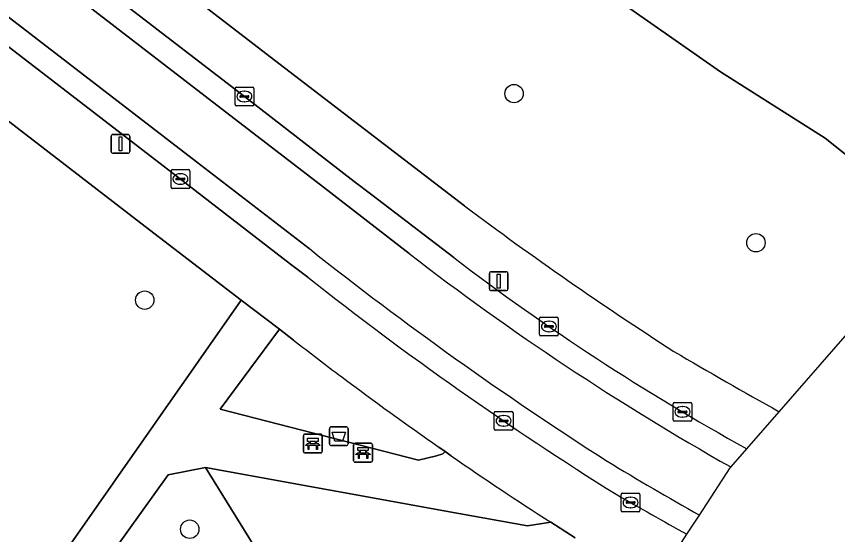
# Model space of a CAD drawing. Extents: x 161928 to 163071, y 386474 to 387428.
# Drawn here: x 162476.46 to 162520.14, y 386651.9 to 386679.45 of the extents above; entities that cross this region are included whole.
import ezdxf

# ---------------------------------------------------------------- set-up
doc = ezdxf.new("R2010")
doc.units = 0
for name, color, linetype in [('IMGEO_Afvalbak', 7, 'Continuous'), ('IMGEO_Bank', 7, 'Continuous'), ('IMGEO_Boom', 7, 'Continuous'), ('IMGEO_Groenvoorziening', 7, 'Continuous'), ('IMGEO_Kolk', 7, 'Continuous'), ('IMGEO_Lichtmast', 7, 'Continuous'), ('IMGEO_Meer_plas_ven_vijver', 7, 'Continuous'), ('IMGEO_Rijbaan_lokaal_gesloten', 7, 'Continuous'), ('IMGEO_Rijbaan_lokaal_open', 7, 'Continuous'), ('IMGEO_Voetpad_halfverhard', 7, 'Continuous'), ('IMGEO_Voetpad_open', 7, 'Continuous')]:
    doc.layers.add(name, color=color, linetype=linetype)

msp = doc.modelspace()

# ---------------------------------------------------------------- linework, layer by layer
at = {"layer": 'IMGEO_Afvalbak'}
for p, q in [((162493.214, 386657.632), (162494.004, 386657.632)), ((162494.004, 386657.632), (162493.214, 386657.632)), ((162493.114, 386656.732), (162493.114, 386657.532)), ((162493.114, 386657.532), (162493.114, 386656.732)), ((162494.104, 386657.532), (162494.104, 386656.732)), ((162494.104, 386656.732), (162494.104, 386657.532)), ((162494.004, 386656.632), (162493.214, 386656.632)), ((162493.214, 386656.632), (162494.004, 386656.632))]:
    msp.add_line(p, q, dxfattribs=at)
msp.add_lwpolyline([(162493.257, 386657.346), (162493.961, 386657.346), (162493.812, 386656.876), (162493.406, 386656.876), (162493.257, 386657.346)], dxfattribs=at)
for centre, start, end in [((162493.214, 386657.532), 90, 180), ((162493.214, 386657.532), 90, 180), ((162494.004, 386657.532), 0, 90), ((162494.004, 386657.532), 360, 90), ((162493.214, 386656.732), 180, 270), ((162493.214, 386656.732), 180, 270), ((162494.004, 386656.732), 270, 0), ((162494.004, 386656.732), 270, 0)]:
    msp.add_arc(centre, 0.1, start, end, dxfattribs=at)
at = {"layer": 'IMGEO_Bank'}
for p, q in [((162491.726, 386656.315), (162491.726, 386657.156)), ((162491.726, 386657.156), (162491.726, 386656.315)), ((162491.801, 386657.24), (162492.642, 386657.24)), ((162492.642, 386657.24), (162491.801, 386657.24)), ((162492.726, 386657.165), (162492.726, 386656.324)), ((162492.726, 386656.324), (162492.726, 386657.165)), ((162492.035, 386656.746), (162492.035, 386656.852)), ((162492.079, 386656.852), (162492.079, 386656.746)), ((162492.367, 386656.858), (162492.085, 386656.858)), ((162492.085, 386656.74), (162492.367, 386656.74)), ((162492.373, 386656.746), (162492.373, 386656.852)), ((162492.417, 386656.852), (162492.417, 386656.746)), ((162494.398, 386655.83), (162494.398, 386656.671)), ((162494.398, 386656.671), (162494.398, 386655.83)), ((162494.473, 386656.755), (162495.314, 386656.755)), ((162495.314, 386656.755), (162494.473, 386656.755)), ((162495.398, 386656.68), (162495.398, 386655.839)), ((162495.398, 386655.839), (162495.398, 386656.68)), ((162492.651, 386656.24), (162491.81, 386656.24)), ((162491.81, 386656.24), (162492.651, 386656.24)), ((162492.423, 386656.638), (162492.03, 386656.638)), ((162494.707, 386656.261), (162494.707, 386656.367)), ((162494.751, 386656.367), (162494.751, 386656.261)), ((162495.039, 386656.373), (162494.757, 386656.373)), ((162494.757, 386656.255), (162495.039, 386656.255)), ((162495.045, 386656.261), (162495.045, 386656.367)), ((162495.089, 386656.367), (162495.089, 386656.261)), ((162495.095, 386656.153), (162494.702, 386656.153)), ((162495.323, 386655.755), (162494.482, 386655.755)), ((162494.482, 386655.755), (162495.323, 386655.755))]:
    msp.add_line(p, q, dxfattribs=at)
for points in [[(162491.973, 386656.638), (162491.831, 386656.638), (162491.943, 386656.74), (162492.029, 386656.74)], [(162492.029, 386656.858), (162491.943, 386656.858), (162491.943, 386657.019), (162492.506, 386657.019), (162492.506, 386656.858), (162492.423, 386656.858)], [(162492.423, 386656.74), (162492.506, 386656.74), (162492.618, 386656.638), (162492.479, 386656.638)], [(162492.023, 386656.631), (162492.023, 386656.424), (162491.98, 386656.424), (162491.98, 386656.631)], [(162492.473, 386656.631), (162492.473, 386656.424), (162492.429, 386656.424), (162492.429, 386656.631)], [(162494.645, 386656.153), (162494.503, 386656.153), (162494.615, 386656.255), (162494.701, 386656.255)], [(162494.701, 386656.373), (162494.615, 386656.373), (162494.615, 386656.534), (162495.178, 386656.534), (162495.178, 386656.373), (162495.095, 386656.373)], [(162495.095, 386656.255), (162495.178, 386656.255), (162495.29, 386656.153), (162495.151, 386656.153)], [(162494.695, 386656.146), (162494.695, 386655.939), (162494.652, 386655.939), (162494.652, 386656.146)], [(162495.145, 386656.146), (162495.145, 386655.939), (162495.101, 386655.939), (162495.101, 386656.146)]]:
    msp.add_lwpolyline(points, dxfattribs=at)
for centre, radius, start, end in [((162491.804, 386657.162), 0.0779, 92.4484, 184.2845), ((162491.804, 386657.162), 0.0779, 92.4484, 184.2845), ((162492.648, 386657.162), 0.0779, 2.4484, 94.2845), ((162492.648, 386657.162), 0.0779, 2.4484, 94.2845), ((162492.028, 386656.851), 0.00671, 2.8957, 87.1043), ((162492.028, 386656.747), 0.00671, 272.8957, 357.1043), ((162492.085, 386656.851), 0.00671, 92.8957, 177.1043), ((162492.085, 386656.747), 0.00671, 182.8957, 267.1043), ((162492.367, 386656.851), 0.00671, 2.8957, 87.1043), ((162492.367, 386656.747), 0.00671, 272.8957, 357.1043), ((162492.424, 386656.851), 0.00671, 92.8957, 177.1043), ((162492.424, 386656.747), 0.00671, 182.8957, 267.1043), ((162494.476, 386656.677), 0.0779, 92.4484, 184.2845), ((162494.476, 386656.677), 0.0779, 92.4484, 184.2845), ((162495.32, 386656.677), 0.0779, 2.4484, 94.2845), ((162495.32, 386656.677), 0.0779, 2.4484, 94.2845), ((162491.804, 386656.318), 0.0779, 182.4484, 274.2845), ((162491.804, 386656.318), 0.0779, 182.4484, 274.2845), ((162491.973, 386656.631), 0.00671, 2.8957, 87.1043), ((162492.03, 386656.631), 0.00671, 92.8957, 177.1043), ((162492.422, 386656.631), 0.00671, 2.8957, 87.1043), ((162492.479, 386656.631), 0.00671, 92.8957, 177.1043), ((162492.648, 386656.318), 0.0779, 272.4484, 4.2845), ((162492.648, 386656.318), 0.0779, 272.4484, 4.2845), ((162494.7, 386656.366), 0.00671, 2.8957, 87.1043), ((162494.7, 386656.262), 0.00671, 272.8957, 357.1043), ((162494.757, 386656.366), 0.00671, 92.8957, 177.1043), ((162494.757, 386656.262), 0.00671, 182.8957, 267.1043), ((162495.039, 386656.366), 0.00671, 2.8957, 87.1043), ((162495.039, 386656.262), 0.00671, 272.8957, 357.1043), ((162495.096, 386656.366), 0.00671, 92.8957, 177.1043), ((162495.096, 386656.262), 0.00671, 182.8957, 267.1043), ((162494.476, 386655.833), 0.0779, 182.4484, 274.2845), ((162494.476, 386655.833), 0.0779, 182.4484, 274.2845), ((162494.645, 386656.146), 0.00671, 2.8957, 87.1043), ((162494.702, 386656.146), 0.00671, 92.8957, 177.1043), ((162495.094, 386656.146), 0.00671, 2.8957, 87.1043), ((162495.151, 386656.146), 0.00671, 92.8957, 177.1043), ((162495.32, 386655.833), 0.0779, 272.4484, 4.2845), ((162495.32, 386655.833), 0.0779, 272.4484, 4.2845)]:
    msp.add_arc(centre, radius, start, end, dxfattribs=at)
at = {"layer": 'IMGEO_Boom'}
for centre in [(162502.931, 386675.344), (162515.794, 386667.416), (162483.289, 386664.365), (162485.683, 386652.188)]:
    msp.add_circle(centre, 0.489, dxfattribs=at)
at = {"layer": 'IMGEO_Groenvoorziening'}
for points in [[(162525.627, 386668.286), (162525.473, 386668.394), (162523.341, 386669.895), (162519.471, 386672.969), (162513.91, 386676.495), (162503.146, 386684.039), (162500, 386686.562), (162493.129, 386692.071), (162482.248, 386699.65), (162453.635, 386721.722), (162452.506, 386722.593), (162442.778, 386733.94), (162434.903, 386724.904), (162434.038, 386725.649), (162431.337, 386722.501), (162451.273, 386707.066), (162455.865, 386703.513), (162473.241, 386690.166), (162490.194, 386677.12), (162500.303, 386669.375)], [(162467.845, 386635.008), (162488.421, 386664.371), (162483.311, 386668.283), (162469.048, 386679.245)], [(162517.028, 386658.436), (162525.627, 386668.286)], [(162491.199, 386662.244), (162490.455, 386662.814), (162487.291, 386658.568), (162497.85, 386655.862), (162498.803, 386656.095), (162499.135, 386656.201), (162499.263, 386656.313), (162498.932, 386656.544)], [(162422.397, 386543.77), (162427.166, 386551.666), (162433.134, 386560.84), (162440.537, 386571.577), (162443.391, 386575.338), (162463.65, 386605.442), (162468.197, 386612.928), (162484.213, 386636.459), (162488.061, 386642.46), (162490.173, 386645.183), (162491.955, 386646.67), (162486.524, 386655.466), (162484.527, 386655.077), (162463.996, 386626.469), (162461.367, 386614.091), (162441.634, 386585.218), (162440.702, 386585.864), (162418.182, 386553.338)], [(162506.186, 386651.728), (162504.888, 386652.554), (162503.64, 386652.359), (162500, 386653.02), (162486.524, 386655.466), (162491.955, 386646.67), (162493.287, 386647.171), (162494.722, 386647.011), (162495.834, 386646.435), (162500, 386643.42), (162504.627, 386640.362), (162510.432, 386649.303)]]:
    msp.add_lwpolyline(points, dxfattribs=at)
for centre, radius, start, end in [((162611.891, 386818.114), 185.944, 233.12164, 237.2982), ((162610.21, 386815.372), 193.938, 232.1456, 233.09848), ((162622.808, 386849.475), 218.37, 239.33393, 241.02626), ((162609.629, 386814.926), 193.232, 233.15708, 235.04955)]:
    msp.add_arc(centre, radius, start, end, dxfattribs=at)
at = {"layer": 'IMGEO_Kolk'}
for p, q in [((162488.088, 386674.766), (162488.088, 386675.618)), ((162488.163, 386675.692), (162489.015, 386675.692)), ((162488.576, 386675.472), (162488.601, 386675.472)), ((162489.089, 386675.618), (162489.089, 386674.766)), ((162488.347, 386675.186), (162488.347, 386675.198)), ((162488.785, 386675.149), (162488.387, 386675.149)), ((162488.39, 386675.235), (162488.788, 386675.235)), ((162488.831, 386675.198), (162488.831, 386675.186)), ((162489.015, 386674.692), (162488.163, 386674.692)), ((162488.599, 386674.912), (162488.574, 386674.912)), ((162484.684, 386670.378), (162484.684, 386671.23)), ((162484.759, 386671.304), (162485.611, 386671.304)), ((162485.172, 386671.084), (162485.197, 386671.084)), ((162485.685, 386671.23), (162485.685, 386670.378)), ((162484.943, 386670.798), (162484.943, 386670.81)), ((162485.381, 386670.761), (162484.983, 386670.761)), ((162484.986, 386670.847), (162485.384, 386670.847)), ((162485.427, 386670.81), (162485.427, 386670.798)), ((162485.611, 386670.304), (162484.759, 386670.304)), ((162485.195, 386670.524), (162485.17, 386670.524)), ((162504.284, 386662.54), (162504.284, 386663.392)), ((162504.359, 386663.466), (162505.211, 386663.466)), ((162504.772, 386663.246), (162504.797, 386663.246)), ((162505.285, 386663.392), (162505.285, 386662.54)), ((162504.543, 386662.96), (162504.543, 386662.972)), ((162504.981, 386662.923), (162504.583, 386662.923)), ((162504.586, 386663.009), (162504.984, 386663.009)), ((162505.027, 386662.972), (162505.027, 386662.96)), ((162505.211, 386662.466), (162504.359, 386662.466)), ((162504.795, 386662.686), (162504.77, 386662.686)), ((162511.464, 386658.926), (162512.316, 386658.926)), ((162501.949, 386658.447), (162502.801, 386658.447)), ((162511.389, 386658), (162511.389, 386658.852)), ((162511.648, 386658.42), (162511.648, 386658.432)), ((162511.691, 386658.469), (162512.089, 386658.469)), ((162511.877, 386658.706), (162511.902, 386658.706)), ((162512.132, 386658.432), (162512.132, 386658.42)), ((162512.39, 386658.852), (162512.39, 386658)), ((162501.874, 386657.521), (162501.874, 386658.373)), ((162502.176, 386657.99), (162502.574, 386657.99)), ((162502.362, 386658.227), (162502.387, 386658.227)), ((162502.875, 386658.373), (162502.875, 386657.521)), ((162512.086, 386658.383), (162511.688, 386658.383)), ((162511.9, 386658.146), (162511.875, 386658.146)), ((162502.133, 386657.941), (162502.133, 386657.953)), ((162502.571, 386657.904), (162502.173, 386657.904)), ((162502.385, 386657.667), (162502.36, 386657.667)), ((162502.617, 386657.953), (162502.617, 386657.941)), ((162512.316, 386657.926), (162511.464, 386657.926)), ((162502.801, 386657.447), (162501.949, 386657.447)), ((162508.703, 386654.106), (162509.555, 386654.106)), ((162508.628, 386653.18), (162508.628, 386654.032)), ((162508.887, 386653.6), (162508.887, 386653.612)), ((162508.93, 386653.649), (162509.328, 386653.649)), ((162509.116, 386653.886), (162509.141, 386653.886)), ((162509.371, 386653.612), (162509.371, 386653.6)), ((162509.629, 386654.032), (162509.629, 386653.18)), ((162509.325, 386653.563), (162508.927, 386653.563)), ((162509.139, 386653.326), (162509.114, 386653.326)), ((162509.555, 386653.106), (162508.703, 386653.106))]:
    msp.add_line(p, q, dxfattribs=at)
for points in [[(162488.088, 386674.766), (162488.088, 386675.618)], [(162488.163, 386675.692), (162489.015, 386675.692)], [(162489.089, 386675.618), (162489.089, 386674.766)], [(162489.015, 386674.692), (162488.163, 386674.692)], [(162484.684, 386670.378), (162484.684, 386671.23)], [(162484.759, 386671.304), (162485.611, 386671.304)], [(162485.685, 386671.23), (162485.685, 386670.378)], [(162485.611, 386670.304), (162484.759, 386670.304)], [(162504.284, 386662.54), (162504.284, 386663.392)], [(162504.359, 386663.466), (162505.211, 386663.466)], [(162505.285, 386663.392), (162505.285, 386662.54)], [(162505.211, 386662.466), (162504.359, 386662.466)], [(162511.464, 386658.926), (162512.316, 386658.926)], [(162501.949, 386658.447), (162502.801, 386658.447)], [(162511.389, 386658), (162511.389, 386658.852)], [(162512.39, 386658.852), (162512.39, 386658)], [(162501.874, 386657.521), (162501.874, 386658.373)], [(162502.875, 386658.373), (162502.875, 386657.521)], [(162512.316, 386657.926), (162511.464, 386657.926)], [(162502.801, 386657.447), (162501.949, 386657.447)], [(162508.703, 386654.106), (162509.555, 386654.106)], [(162508.628, 386653.18), (162508.628, 386654.032)], [(162509.629, 386654.032), (162509.629, 386653.18)], [(162509.555, 386653.106), (162508.703, 386653.106)]]:
    msp.add_lwpolyline(points, dxfattribs=at)
for centre, radius, start, end in [((162488.165, 386675.616), 0.0765, 91.552, 178.448), ((162488.165, 386675.616), 0.0765, 91.552, 178.448), ((162489.013, 386675.616), 0.0765, 1.552, 88.448), ((162489.013, 386675.616), 0.0765, 1.552, 88.448), ((162488.387, 386675.195), 0.0403, 85.8775, 175.7526), ((162488.384, 386675.185), 0.0366, 178.938, 274.7102), ((162488.788, 386675.192), 0.043, 264.8664, 352.4533), ((162488.792, 386675.197), 0.0386, 1.7309, 96.639), ((162488.165, 386674.768), 0.0765, 181.552, 268.448), ((162488.165, 386674.768), 0.0765, 181.552, 268.448), ((162489.013, 386674.768), 0.0765, 271.552, 358.448), ((162489.013, 386674.768), 0.0765, 271.552, 358.448), ((162484.761, 386671.228), 0.0765, 91.552, 178.448), ((162484.761, 386671.228), 0.0765, 91.552, 178.448), ((162485.609, 386671.228), 0.0765, 1.552, 88.448), ((162485.609, 386671.228), 0.0765, 1.552, 88.448), ((162484.983, 386670.807), 0.0403, 85.8775, 175.7526), ((162484.98, 386670.797), 0.0366, 178.938, 274.7102), ((162485.384, 386670.804), 0.043, 264.8664, 352.4533), ((162485.388, 386670.809), 0.0386, 1.7309, 96.639), ((162484.761, 386670.38), 0.0765, 181.552, 268.448), ((162484.761, 386670.38), 0.0765, 181.552, 268.448), ((162485.609, 386670.38), 0.0765, 271.552, 358.448), ((162485.609, 386670.38), 0.0765, 271.552, 358.448), ((162504.361, 386663.39), 0.0765, 91.552, 178.448), ((162504.361, 386663.39), 0.0765, 91.552, 178.448), ((162505.209, 386663.39), 0.0765, 1.552, 88.448), ((162505.209, 386663.39), 0.0765, 1.552, 88.448), ((162504.583, 386662.969), 0.0403, 85.8775, 175.7526), ((162504.58, 386662.959), 0.0366, 178.938, 274.7102), ((162504.984, 386662.966), 0.043, 264.8664, 352.4533), ((162504.988, 386662.971), 0.0386, 1.7309, 96.639), ((162504.361, 386662.542), 0.0765, 181.552, 268.448), ((162504.361, 386662.542), 0.0765, 181.552, 268.448), ((162505.209, 386662.542), 0.0765, 271.552, 358.448), ((162505.209, 386662.542), 0.0765, 271.552, 358.448), ((162511.466, 386658.85), 0.0765, 91.552, 178.448), ((162511.466, 386658.85), 0.0765, 91.552, 178.448), ((162512.314, 386658.85), 0.0765, 1.552, 88.448), ((162512.314, 386658.85), 0.0765, 1.552, 88.448), ((162501.951, 386658.371), 0.0765, 91.552, 178.448), ((162501.951, 386658.371), 0.0765, 91.552, 178.448), ((162502.799, 386658.371), 0.0765, 1.552, 88.448), ((162502.799, 386658.371), 0.0765, 1.552, 88.448), ((162511.688, 386658.429), 0.0403, 85.8775, 175.7526), ((162511.685, 386658.419), 0.0366, 178.938, 274.7102), ((162512.089, 386658.426), 0.043, 264.8664, 352.4533), ((162512.093, 386658.431), 0.0386, 1.7309, 96.639), ((162502.173, 386657.95), 0.0403, 85.8775, 175.7526), ((162502.578, 386657.952), 0.0386, 1.7309, 96.639), ((162511.466, 386658.002), 0.0765, 181.552, 268.448), ((162511.466, 386658.002), 0.0765, 181.552, 268.448), ((162512.314, 386658.002), 0.0765, 271.552, 358.448), ((162512.314, 386658.002), 0.0765, 271.552, 358.448), ((162502.17, 386657.94), 0.0366, 178.938, 274.7102), ((162502.574, 386657.947), 0.043, 264.8664, 352.4533), ((162501.951, 386657.523), 0.0765, 181.552, 268.448), ((162501.951, 386657.523), 0.0765, 181.552, 268.448), ((162502.799, 386657.523), 0.0765, 271.552, 358.448), ((162502.799, 386657.523), 0.0765, 271.552, 358.448), ((162508.705, 386654.03), 0.0765, 91.552, 178.448), ((162508.705, 386654.03), 0.0765, 91.552, 178.448), ((162509.553, 386654.03), 0.0765, 1.552, 88.448), ((162509.553, 386654.03), 0.0765, 1.552, 88.448), ((162508.927, 386653.609), 0.0403, 85.8775, 175.7526), ((162509.332, 386653.611), 0.0386, 1.7309, 96.639), ((162508.705, 386653.182), 0.0765, 181.552, 268.448), ((162508.705, 386653.182), 0.0765, 181.552, 268.448), ((162508.924, 386653.599), 0.0366, 178.938, 274.7102), ((162509.328, 386653.606), 0.043, 264.8664, 352.4533), ((162509.553, 386653.182), 0.0765, 271.552, 358.448), ((162509.553, 386653.182), 0.0765, 271.552, 358.448)]:
    msp.add_arc(centre, radius, start, end, dxfattribs=at)
for centre, major_axis, ratio, start_param, end_param in [((162488.575, 386675.192), (-0.387, 0.002), 0.722429, 4.712389, 7.853982), ((162488.6, 386675.192), (-0.39, 0.002), 0.717154, 1.570796, 4.712389), ((162485.171, 386670.804), (-0.387, 0.002), 0.722429, 4.712389, 7.853982), ((162485.196, 386670.804), (-0.39, 0.002), 0.717154, 1.570796, 4.712389), ((162504.771, 386662.966), (-0.387, 0.002), 0.722429, 4.712389, 7.853982), ((162504.796, 386662.966), (-0.39, 0.002), 0.717154, 1.570796, 4.712389), ((162511.876, 386658.426), (-0.387, 0.002), 0.722429, 4.712389, 7.853982), ((162511.901, 386658.426), (-0.39, 0.002), 0.717154, 1.570796, 4.712389), ((162502.361, 386657.947), (-0.387, 0.002), 0.722429, 4.712389, 7.853982), ((162502.386, 386657.947), (-0.39, 0.002), 0.717154, 1.570796, 4.712389), ((162509.115, 386653.606), (-0.387, 0.002), 0.722429, 4.712389, 7.853982), ((162509.14, 386653.606), (-0.39, 0.002), 0.717154, 1.570796, 4.712389)]:
    msp.add_ellipse(centre, major_axis=major_axis, ratio=ratio, start_param=start_param, end_param=end_param, dxfattribs=at)
at = {"layer": 'IMGEO_Lichtmast'}
for p, q in [((162481.498, 386672.273), (162481.498, 386673.073)), ((162481.498, 386673.073), (162481.498, 386672.273)), ((162481.598, 386673.173), (162482.388, 386673.173)), ((162482.388, 386673.173), (162481.598, 386673.173)), ((162482.488, 386673.073), (162482.488, 386672.273)), ((162482.488, 386672.273), (162482.488, 386673.073)), ((162482.388, 386672.173), (162481.598, 386672.173)), ((162481.598, 386672.173), (162482.388, 386672.173)), ((162501.716, 386665.874), (162502.506, 386665.874)), ((162502.506, 386665.874), (162501.716, 386665.874)), ((162501.616, 386664.974), (162501.616, 386665.774)), ((162501.616, 386665.774), (162501.616, 386664.974)), ((162502.606, 386665.774), (162502.606, 386664.974)), ((162502.606, 386664.974), (162502.606, 386665.774)), ((162502.506, 386664.874), (162501.716, 386664.874)), ((162501.716, 386664.874), (162502.506, 386664.874))]:
    msp.add_line(p, q, dxfattribs=at)
for points in [[(162481.918, 386673.048), (162482.068, 386673.048), (162482.068, 386672.298), (162481.918, 386672.298), (162481.918, 386673.048)], [(162502.036, 386665.749), (162502.186, 386665.749), (162502.186, 386664.999), (162502.036, 386664.999), (162502.036, 386665.749)]]:
    msp.add_lwpolyline(points, dxfattribs=at)
for centre, start, end in [((162481.598, 386673.073), 90, 180), ((162481.598, 386673.073), 90, 180), ((162482.388, 386673.073), 0, 90), ((162482.388, 386673.073), 360, 90), ((162481.598, 386672.273), 180, 270), ((162481.598, 386672.273), 180, 270), ((162482.388, 386672.273), 270, 0), ((162482.388, 386672.273), 270, 0), ((162501.716, 386665.774), 90, 180), ((162501.716, 386665.774), 90, 180), ((162502.506, 386665.774), 0, 90), ((162502.506, 386665.774), 360, 90), ((162501.716, 386664.974), 180, 270), ((162501.716, 386664.974), 180, 270), ((162502.506, 386664.974), 270, 0), ((162502.506, 386664.974), 270, 0)]:
    msp.add_arc(centre, 0.1, start, end, dxfattribs=at)
at = {"layer": 'IMGEO_Meer_plas_ven_vijver'}
msp.add_lwpolyline([(162537.239, 386764.371), (162513.461, 386767.162), (162512.204, 386756.299), (162485.474, 386759.392), (162485.759, 386761.857), (162478.672, 386762.757), (162477.331, 386750), (162477.073, 386747.545), (162476.75, 386744.709), (162466.34, 386745.903), (162466.686, 386748.726), (162455.582, 386749.989), (162452.506, 386722.593), (162453.635, 386721.722), (162482.248, 386699.65), (162493.129, 386692.071), (162500, 386686.562), (162503.146, 386684.039), (162513.91, 386676.495), (162519.471, 386672.969), (162523.341, 386669.895)], dxfattribs=at)
at = {"layer": 'IMGEO_Rijbaan_lokaal_gesloten'}
for points in [[(162499.721, 386666.625), (162495.364, 386669.966), (162494.42, 386670.667), (162488.589, 386675.192), (162471.584, 386688.245), (162455.391, 386700.737), (162454.403, 386701.48), (162453.639, 386700.515), (162470.8, 386687.286), (162487.813, 386674.196), (162492.631, 386670.499), (162497.35, 386666.837)], [(162492.041, 386667.102), (162486.035, 386671.722), (162468.987, 386684.846), (162451.8, 386698.073), (162451.035, 386697.064), (162451.995, 386696.331), (162468.217, 386683.848), (162485.185, 386670.804), (162491.038, 386666.283), (162491.966, 386665.581)], [(162514.46, 386655.494), (162515.309, 386656.467)], [(162512.127, 386651.916), (162512.788, 386652.933)]]:
    msp.add_lwpolyline(points, dxfattribs=at)
for centre, radius, start, end in [((162611.334, 386817.605), 192.046, 231.59866, 237.40541), ((162585.232, 386780.825), 143.932, 232.36855, 240.54723), ((162577.492, 386768.93), 128.509, 232.75827, 241.06087), ((162604.204, 386807.704), 181.098, 231.70098, 238.04812), ((162602.771, 386812.302), 183.018, 238.76974, 240.55), ((162649.852, 386899.688), 283.477, 240.05892, 240.93245)]:
    msp.add_arc(centre, radius, start, end, dxfattribs=at)
at = {"layer": 'IMGEO_Rijbaan_lokaal_open'}
for points in [[(162497.35, 386666.837), (162492.631, 386670.499), (162487.813, 386674.196), (162470.8, 386687.286), (162453.639, 386700.515), (162451.8, 386698.073), (162468.987, 386684.846), (162486.035, 386671.722), (162492.041, 386667.102)], [(162512.788, 386652.933), (162514.423, 386655.452), (162514.46, 386655.494)]]:
    msp.add_lwpolyline(points, dxfattribs=at)
for centre, radius, start, end in [((162611.334, 386817.605), 192.046, 231.59866, 237.40541), ((162585.232, 386780.825), 143.932, 232.36855, 240.54723), ((162602.771, 386812.302), 183.018, 238.76974, 240.55)]:
    msp.add_arc(centre, radius, start, end, dxfattribs=at)
at = {"layer": 'IMGEO_Voetpad_halfverhard'}
for points in [[(162499.594, 386656.083), (162499.263, 386656.313), (162499.135, 386656.201), (162498.803, 386656.095), (162497.85, 386655.862), (162487.291, 386658.568), (162490.455, 386662.814), (162488.421, 386664.371), (162467.845, 386635.008), (162465.604, 386631.858), (162464.925, 386631.316), (162463.03, 386628.501), (162461.829, 386626.715), (162459.435, 386614.943), (162447.893, 386598.102), (162445.356, 386594.4), (162444.564, 386594.917), (162421.638, 386561.962), (162417.322, 386555.758)], [(162463.996, 386626.469), (162484.527, 386655.077), (162486.524, 386655.466), (162500, 386653.02), (162503.64, 386652.359), (162504.888, 386652.554)]]:
    msp.add_lwpolyline(points, dxfattribs=at)
msp.add_arc((162607.375, 386812.034), 189.572, 235.3509, 237.27396, dxfattribs=at)
at = {"layer": 'IMGEO_Voetpad_open'}
for points in [[(162500.303, 386669.375), (162490.194, 386677.12), (162473.241, 386690.166), (162455.865, 386703.513), (162451.273, 386707.066), (162431.337, 386722.501), (162434.038, 386725.649), (162432.302, 386726.934), (162431.9, 386726.476), (162429.561, 386723.873), (162426.056, 386726.596)], [(162424.84, 386724.333), (162428.924, 386721.161), (162429.823, 386720.466), (162433.272, 386717.786), (162447.862, 386706.502), (162448.812, 386705.79), (162449.664, 386705.143), (162453.56, 386702.135), (162454.403, 386701.48), (162455.391, 386700.737), (162471.584, 386688.245), (162488.589, 386675.192), (162494.42, 386670.667), (162495.364, 386669.966), (162499.721, 386666.625)], [(162491.966, 386665.581), (162491.038, 386666.283), (162485.185, 386670.804), (162468.217, 386683.848), (162451.995, 386696.331), (162451.035, 386697.064), (162450.172, 386697.713), (162446.304, 386700.712), (162445.467, 386701.372), (162444.523, 386702.105), (162429.919, 386713.4), (162425.644, 386716.69), (162424.742, 386717.397), (162419.886, 386721.149)], [(162422.621, 386715.119), (162432.043, 386707.794), (162438.957, 386702.466), (162445.226, 386697.635), (162445.506, 386697.418), (162449.401, 386694.398), (162451.714, 386692.613), (162465.983, 386681.602), (162466.334, 386681.331), (162467.297, 386680.59), (162469.048, 386679.245), (162483.311, 386668.283), (162488.421, 386664.371), (162490.455, 386662.814), (162491.199, 386662.244)], [(162515.309, 386656.467), (162517.028, 386658.436)], [(162498.932, 386656.544), (162499.263, 386656.313), (162499.594, 386656.083)], [(162504.888, 386652.554), (162506.186, 386651.728)], [(162510.432, 386649.303), (162512.127, 386651.916)]]:
    msp.add_lwpolyline(points, dxfattribs=at)
for centre, radius, start, end in [((162611.891, 386818.114), 185.944, 233.12164, 237.2982), ((162577.492, 386768.93), 128.509, 232.75827, 241.06087), ((162604.204, 386807.704), 181.098, 231.70098, 238.04812), ((162610.21, 386815.372), 193.938, 232.1456, 233.09848), ((162622.808, 386849.475), 218.37, 239.33393, 241.02626), ((162609.629, 386814.926), 193.232, 233.15708, 235.04955), ((162607.375, 386812.034), 189.572, 235.3509, 237.27396), ((162649.852, 386899.688), 283.477, 240.05892, 240.93245)]:
    msp.add_arc(centre, radius, start, end, dxfattribs=at)

doc.saveas('drawing.dxf')
